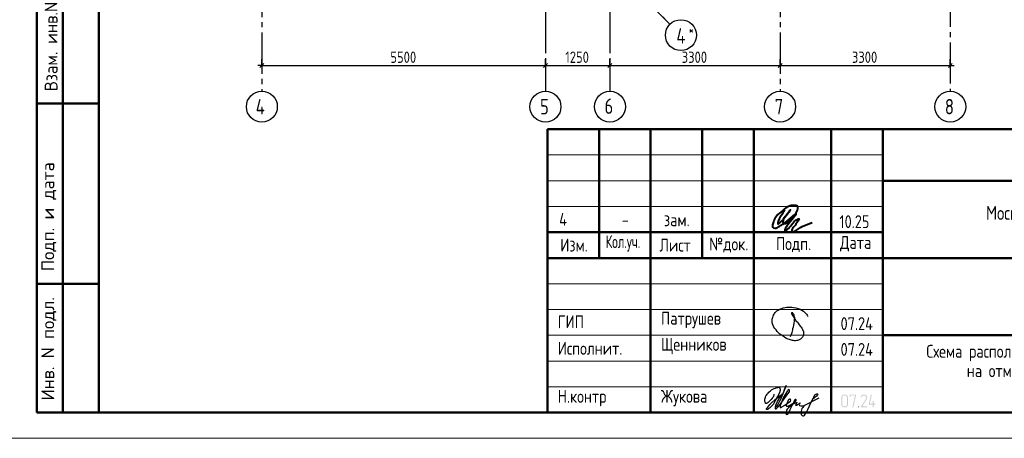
# Model space of a CAD drawing. Header units: millimetres. Extents: x 40580 to 1168286, y -220995 to 81020.
# Tile 371 of 419: x 969433 to 988526, y -128368 to -120243. Entities that reach past the tile are written whole.
import ezdxf

# ---------------------------------------------------------------- set-up
doc = ezdxf.new("R2010")
doc.units = ezdxf.units.MM
doc.linetypes.add('______5', pattern=[1100, 800, -100, 100, -100])
doc.linetypes.add('CENTER', pattern=[2, 1.25, -0.25, 0.25, -0.25])
for name, color, linetype, lineweight in [('Standard', 7, 'Continuous', 25), ('ОСИ', 7, 'CENTER', 15), ('Основная', 7, 'Continuous', 40)]:
    doc.layers.add(name, color=color, linetype=linetype, lineweight=lineweight)
doc.styles.add('GOST 2.304-81', font='txt')
doc.styles.add('ISOCPEUR', font='isocpeur.ttf')
doc.styles.get("Standard").update_dxf_attribs({"font": 'isocpeur.ttf'})

# ---------------------------------------------------------------- blocks, each defined once
blk = doc.blocks.new('яяя')
at = {"lineweight": 30}
for points in [[(345424, 110432), (345425, 110410), (345424, 110397), (345417, 110379), (345406, 110350), (345390, 110319), (345357, 110275), (345310, 110221), (345265, 110176), (345198, 110110), (345161, 110077), (345133, 110066), (345116, 110066), (345102, 110075), (345090, 110091), (345082, 110115), (345074, 110146), (345066, 110182), (345064, 110206), (345067, 110234), (345077, 110278), (345095, 110320), (345114, 110361), (345134, 110395), (345159, 110428), (345195, 110469), (345228, 110506), (345284, 110560), (345331, 110595), (345379, 110625), (345435, 110648), (345486, 110670), (345532, 110686), (345573, 110696), (345605, 110698), (345621, 110695), (345635, 110687), (345648, 110671), (345656, 110649), (345659, 110625), (345659, 110583), (345656, 110553), (345647, 110523), (345635, 110489), (345387, 110033), (345349, 109985), (345311, 109948), (345247, 109889), (345209, 109858), (345192, 109844), (345180, 109837), (345157, 109833), (345150, 109835), (345140, 109842), (345135, 109856), (345138, 109881), (345148, 109892), (345183, 109930), (345267, 110024), (345343, 110105), (345455, 110213), (345617, 110343), (345775, 110456), (345811, 110526), (345838, 110607), (345890, 110740), (345902, 110771), (345698, 110295), (345672, 110226), (345626, 110132), (345572, 110032), (345518, 109953), (345481, 109918), (345497, 110001), (345567, 110147), (345655, 110301), (345760, 110442)], [(345481, 109918), (345476, 109896), (345475, 109874), (345485, 109861), (345506, 109866), (345539, 109891), (345632, 109983), (345968, 110450), (346022, 110527), (346029, 110560), (346027, 110579), (346026, 110590), (346010, 110605), (345993, 110609), (345975, 110601), (345962, 110584), (345954, 110562), (345857, 110421), (345783, 110292), (345741, 110183), (345701, 110079), (345665, 109985), (345660, 109952), (345666, 109929), (345669, 109915), (345682, 109910), (345702, 109914), (345735, 109941), (345846, 110007), (346065, 110160), (346075, 110193), (346070, 110217), (346066, 110236), (346052, 110241), (346030, 110241), (346007, 110228), (345978, 110203), (345960, 110164), (345892, 110010), (345895, 109986), (345904, 109966), (345925, 109964), (345969, 109968), (346045, 110000), (346218, 110114), (346261, 110154), (346280, 110184), (346282, 110210), (346278, 110225), (346263, 110229), (346241, 110222), (346220, 110198), (346162, 110049), (345989, 109904), (345932, 109849), (345906, 109805), (345891, 109739), (345890, 109690), (345899, 109652), (345924, 109647), (345956, 109655), (345980, 109674), (346058, 109838), (346158, 110046), (346261, 110098), (346314, 110120), (346292, 110079), (346269, 110036), (346261, 110008), (346267, 109998), (346293, 109998), (346363, 110039), (346445, 110095), (346421, 110068), (346414, 110040), (346407, 110011), (346416, 109990), (346466, 109972), (346509, 109977), (346574, 109984), (347172, 110293)], [(346586, 109971), (346543, 109917), (346509, 109873), (346489, 109825), (346475, 109767), (346472, 109710), (346478, 109675), (346485, 109641), (346501, 109621), (346517, 109602), (346542, 109589), (346568, 109592), (346605, 109620), (346680, 109731), (346736, 109842), (346865, 110115), (346962, 110290), (346969, 110318), (346979, 110360), (347013, 110403), (347056, 110434), (347091, 110450), (347109, 110450), (347121, 110434), (347115, 110405), (347072, 110355), (347012, 110307), (346924, 110222)]]:
    blk.add_lwpolyline(points, dxfattribs=at)
blk = doc.blocks.new('Из_буфера32210')
at = {"color": 7, "lineweight": 25}
blk.add_lwpolyline([(357, 84), (386, 160), (399, 213), (405, 239), (412, 268), (420, 299), (427, 339), (434, 380), (437, 414), (438, 442), (436, 466), (430, 489), (425, 504), (417, 519), (409, 531), (405, 535), (403, 536), (400, 539), (394, 541), (387, 543), (383, 542), (379, 539), (377, 534), (377, 528), (379, 523), (438, 428), (470, 382), (484, 365), (504, 341), (528, 310), (551, 280), (562, 264), (575, 247), (582, 235), (589, 220), (599, 198), (606, 184), (610, 167), (611, 155), (612, 143), (611, 127), (609, 116), (603, 96), (596, 82), (588, 69), (579, 56), (563, 43), (551, 34), (539, 25), (524, 16), (511, 10), (494, 5), (481, 3), (456, 0), (432, 1), (415, 3), (396, 6), (375, 11), (355, 19), (336, 24), (310, 31), (293, 39), (269, 53), (243, 69), (223, 80), (202, 93), (180, 109), (152, 128), (126, 152), (98, 182), (77, 211), (52, 241), (32, 266), (20, 293), (8, 329), (3, 348), (1, 373), (0, 393), (1, 417), (6, 440), (13, 454), (20, 476), (26, 497), (38, 517), (47, 529), (60, 548), (75, 563), (95, 581), (115, 593), (135, 606), (161, 618), (187, 628), (213, 638), (251, 647), (282, 653), (319, 655), (353, 655), (384, 652), (418, 648), (460, 641), (503, 628), (544, 611), (579, 594), (611, 573), (639, 545), (666, 515), (679, 496), (694, 471)], dxfattribs=at)

msp = doc.modelspace()

# ---------------------------------------------------------------- hatches: boundary and pattern name
at = {"layer": 'Standard', "linetype": 'Continuous', "lineweight": 25, "transparency": 33554687}
h = msp.add_hatch(color=7, dxfattribs=at)
h.paths.add_polyline_path([(985493.5, -127713.9), (985493.5, -127716.6), (985493.3, -127719.3), (985493, -127721.9), (985492.5, -127724.4), (985492.1, -127727), (985491.3, -127729.4), (985490.6, -127731.9), (985489.6, -127734.2), (985488.6, -127736.6), (985487.4, -127738.8), (985486.2, -127741.1), (985484.7, -127743.2), (985483.3, -127745.4), (985481.6, -127747.5), (985479.8, -127749.5), (985477.9, -127751.5), (985475.9, -127753.4), (985473.9, -127755.2), (985471.8, -127756.9), (985469.7, -127758.4), (985467.5, -127759.8), (985465.2, -127761.1), (985463, -127762.3), (985460.6, -127763.3), (985458.3, -127764.2), (985455.8, -127765), (985453.3, -127765.7), (985450.8, -127766.2), (985448.2, -127766.7), (985445.5, -127767), (985442.9, -127767.2), (985440.1, -127767.2), (985422.3, -127767.2), (985419.8, -127767.2), (985417.2, -127767), (985414.7, -127766.7), (985412.3, -127766.2), (985409.9, -127765.7), (985407.5, -127765), (985405.1, -127764.3), (985402.8, -127763.3), (985400.5, -127762.3), (985398.3, -127761.1), (985396, -127759.9), (985393.8, -127758.5), (985391.7, -127757), (985389.6, -127755.3), (985387.4, -127753.6), (985385.4, -127751.7), (985383.4, -127749.7), (985381.6, -127747.7), (985379.8, -127745.6), (985378.3, -127743.5), (985376.7, -127741.3), (985375.5, -127739.1), (985374.2, -127736.8), (985373.2, -127734.4), (985372.1, -127732.1), (985371.4, -127729.6), (985370.6, -127727.2), (985370.1, -127724.6), (985369.6, -127722), (985369.3, -127719.4), (985369.1, -127716.7), (985369.1, -127713.9), (985369.1, -127571.8), (985369.1, -127569.1), (985369.3, -127566.6), (985369.6, -127564), (985370, -127561.5), (985370.5, -127559), (985371.2, -127556.6), (985372, -127554.1), (985372.9, -127551.8), (985373.9, -127549.5), (985375.1, -127547.2), (985376.3, -127545), (985377.8, -127542.8), (985379.2, -127540.7), (985380.9, -127538.6), (985382.6, -127536.5), (985384.5, -127534.5), (985386.5, -127532.5), (985388.5, -127530.7), (985390.5, -127529), (985392.7, -127527.5), (985394.8, -127526), (985397.1, -127524.7), (985399.3, -127523.5), (985401.7, -127522.5), (985404.1, -127521.5), (985406.5, -127520.7), (985409, -127520), (985411.6, -127519.5), (985414.2, -127519), (985416.8, -127518.7), (985419.5, -127518.5), (985422.3, -127518.5), (985440.1, -127518.5), (985442.8, -127518.5), (985445.4, -127518.7), (985448.1, -127519), (985450.6, -127519.5), (985453.2, -127520), (985455.6, -127520.7), (985458.1, -127521.4), (985460.4, -127522.4), (985462.8, -127523.4), (985465, -127524.6), (985467.3, -127525.8), (985469.4, -127527.2), (985471.6, -127528.7), (985473.7, -127530.4), (985475.7, -127532.1), (985477.7, -127534), (985479.7, -127536), (985481.4, -127538), (985483.1, -127540.1), (985484.6, -127542.2), (985486.1, -127544.4), (985487.3, -127546.6), (985488.6, -127548.9), (985489.6, -127551.3), (985490.6, -127553.6), (985491.3, -127556.1), (985492, -127558.5), (985492.5, -127561.1), (985493, -127563.7), (985493.3, -127566.3), (985493.5, -127569), (985493.5, -127571.8)], flags=16)
h.paths.add_polyline_path([(985475.8, -127713.9), (985475.8, -127571.7), (985475.8, -127568.1), (985475.2, -127564.7), (985474.5, -127561.3), (985473.2, -127558.2), (985471.9, -127555.1), (985469.9, -127552.2), (985467.9, -127549.3), (985465.3, -127546.7), (985462.7, -127544.1), (985459.8, -127542.1), (985456.9, -127540.1), (985453.8, -127538.8), (985450.6, -127537.5), (985447.2, -127536.9), (985443.8, -127536.2), (985440.1, -127536.2), (985422.3, -127536.2), (985418.6, -127536.2), (985415.2, -127536.9), (985411.8, -127537.5), (985408.7, -127538.8), (985405.5, -127540.1), (985402.6, -127542), (985399.8, -127544), (985397.2, -127546.6), (985394.6, -127549.2), (985392.6, -127552.1), (985390.7, -127554.9), (985389.4, -127558.1), (985388.1, -127561.2), (985387.4, -127564.7), (985386.8, -127568.1), (985386.8, -127571.7), (985386.8, -127713.9), (985386.8, -127717.6), (985387.4, -127720.9), (985388.1, -127724.3), (985389.5, -127727.4), (985390.8, -127730.5), (985392.8, -127733.4), (985394.8, -127736.3), (985397.5, -127738.9), (985400.2, -127741.6), (985403.1, -127743.6), (985406, -127745.5), (985409.1, -127746.9), (985412.2, -127748.2), (985415.5, -127748.8), (985418.8, -127749.5), (985422.3, -127749.5), (985440.1, -127749.5), (985443.7, -127749.5), (985447.1, -127748.9), (985450.4, -127748.2), (985453.6, -127747), (985456.7, -127745.7), (985459.6, -127743.8), (985462.5, -127741.9), (985465.1, -127739.4), (985467.8, -127736.8), (985469.8, -127734), (985471.8, -127731.1), (985473.2, -127728), (985474.5, -127724.8), (985475.2, -127721.3), (985475.8, -127717.8)])
for points in [[(985653.3, -127529.3), (985599.9, -127760.3), (985599.6, -127761.1), (985598.8, -127762.4), (985598, -127763.6), (985596.7, -127765.4), (985591.3, -127767.2), (985589.7, -127767.2), (985588.1, -127766.7), (985586.5, -127766.1), (985584.9, -127765.1), (985584.2, -127764.5), (985583.7, -127763.8), (985583.2, -127763.1), (985582.8, -127762.3), (985582.4, -127761.5), (985582.3, -127760.6), (985582.1, -127759.7), (985582.1, -127758.7), (985582.4, -127756.4), (985633.4, -127536.2), (985546.6, -127536.2), (985546.6, -127553.8), (985546.6, -127554.8), (985546.5, -127555.8), (985546.3, -127556.8), (985546, -127557.6), (985545.7, -127558.4), (985545.2, -127559.2), (985544.8, -127559.9), (985544.1, -127560.5), (985542.9, -127561.6), (985541.3, -127562.1), (985539.7, -127562.6), (985537.8, -127562.6), (985537.3, -127562.6), (985536.6, -127562.5), (985536, -127562.4), (985535.2, -127562.1), (985534.5, -127561.9), (985533.5, -127561.5), (985532.6, -127561.1), (985531.6, -127560.5), (985530.9, -127560), (985530.4, -127559.3), (985529.9, -127558.6), (985529.6, -127557.8), (985529.2, -127556.9), (985529.1, -127555.9), (985528.9, -127554.9), (985528.9, -127553.8), (985528.9, -127527.4), (985528.9, -127526.3), (985529, -127525.3), (985529.2, -127524.3), (985529.5, -127523.5), (985529.7, -127522.7), (985530.2, -127522), (985530.6, -127521.3), (985531.1, -127520.7), (985531.7, -127520.2), (985532.4, -127519.8), (985533.1, -127519.3), (985533.9, -127519.1), (985534.7, -127518.8), (985535.7, -127518.6), (985536.7, -127518.5), (985537.8, -127518.5), (985644.6, -127518.5), (985646.7, -127518.5), (985648.3, -127519.1), (985650, -127519.6), (985651.2, -127520.7), (985652.4, -127521.8), (985653.1, -127523.3), (985653.7, -127524.8), (985653.7, -127526.6)], [(985857.2, -127767.2), (985751, -127767.2), (985749.4, -127767.2), (985747.8, -127766.5), (985746.3, -127765.8), (985744.8, -127764.4), (985743.5, -127762.8), (985742.9, -127761.2), (985742.3, -127759.5), (985742.3, -127757.6), (985742.3, -127756.4), (985742.6, -127755.3), (985742.9, -127754.2), (985743.5, -127753.4), (985841.2, -127605.8), (985844.9, -127598.9), (985847.6, -127592.7), (985848.6, -127589.5), (985849.2, -127586.2), (985849.7, -127582.9), (985849.7, -127579.5), (985849.7, -127577.3), (985849.5, -127575.1), (985849.2, -127573), (985848.8, -127570.9), (985848.3, -127568.9), (985847.6, -127566.9), (985847, -127564.9), (985846.1, -127563), (985845.1, -127561.1), (985844, -127559.3), (985842.9, -127557.5), (985841.5, -127555.7), (985840.1, -127554), (985838.5, -127552.4), (985836.9, -127550.7), (985835.1, -127549.2), (985833.5, -127547.8), (985831.8, -127546.5), (985830, -127545.2), (985828.1, -127544.1), (985826.2, -127542.9), (985824.2, -127541.9), (985822.2, -127540.9), (985820, -127540), (985817.8, -127539.2), (985815.6, -127538.5), (985813.4, -127537.9), (985811.2, -127537.4), (985809, -127537), (985806.8, -127536.8), (985804.6, -127536.6), (985802.4, -127536.6), (985799.3, -127536.6), (985796.3, -127537), (985793.3, -127537.4), (985790.4, -127538.3), (985787.6, -127539.1), (985784.8, -127540.4), (985782.1, -127541.7), (985779.4, -127543.4), (985776.8, -127545.1), (985774.4, -127547.4), (985772.1, -127549.7), (985769.9, -127552.6), (985767.8, -127555.5), (985765.9, -127559), (985764, -127562.5), (985762.4, -127566.7), (985761.8, -127568.1), (985761.1, -127569.1), (985760.3, -127570.2), (985759.3, -127570.9), (985758.4, -127571.4), (985757.1, -127571.8), (985755.9, -127572.2), (985754.4, -127572.5), (985752.5, -127572.5), (985750.9, -127571.9), (985749.2, -127571.3), (985747.9, -127570.1), (985747.2, -127569.5), (985746.7, -127568.8), (985746.1, -127568.1), (985745.8, -127567.3), (985745.5, -127566.6), (985745.3, -127565.7), (985745.1, -127564.8), (985745.1, -127563.8), (985745.6, -127560.6), (985746.6, -127557.9), (985747.6, -127555.4), (985748.7, -127552.9), (985749.9, -127550.5), (985751.1, -127548.1), (985752.4, -127546), (985753.7, -127543.8), (985755.2, -127541.7), (985756.7, -127539.7), (985758.2, -127537.9), (985759.8, -127536), (985761.5, -127534.3), (985763.3, -127532.6), (985765.1, -127531.1), (985767, -127529.6), (985768.9, -127528.2), (985772.4, -127525.8), (985776.2, -127524), (985780, -127522.2), (985784.1, -127520.9), (985788.2, -127519.7), (985792.5, -127519.1), (985796.9, -127518.5), (985801.5, -127518.5), (985804.6, -127518.5), (985807.7, -127518.8), (985810.8, -127519.1), (985813.8, -127519.6), (985816.9, -127520.1), (985819.8, -127521), (985822.7, -127521.8), (985825.6, -127522.8), (985828.4, -127523.9), (985831.2, -127525.3), (985833.9, -127526.7), (985836.6, -127528.3), (985839.3, -127529.9), (985841.9, -127531.8), (985844.5, -127533.7), (985847, -127535.9), (985849.6, -127538.2), (985851.9, -127540.6), (985854.2, -127543), (985856.2, -127545.5), (985858.1, -127548), (985859.8, -127550.6), (985861.4, -127553.2), (985862.7, -127556), (985864, -127558.7), (985865, -127561.5), (985866, -127564.4), (985866.6, -127567.3), (985867.3, -127570.3), (985867.6, -127573.3), (985868, -127576.4), (985868, -127579.6), (985868, -127584), (985867.3, -127588.3), (985866.6, -127592.6), (985865.3, -127596.8), (985864.6, -127598.9), (985863.7, -127601.1), (985862.8, -127603.4), (985861.6, -127605.7), (985860.5, -127608.1), (985859.1, -127610.6), (985857.7, -127613.1), (985856, -127615.8), (985767.7, -127749.5), (985857.2, -127749.5), (985858.9, -127749.5), (985860.4, -127750.2), (985862, -127750.9), (985863.3, -127752.2), (985864.7, -127753.6), (985865.4, -127755.1), (985866.1, -127756.7), (985866.1, -127758.4), (985866.1, -127759.9), (985865.5, -127761.4), (985864.9, -127763), (985863.8, -127764.4), (985863.2, -127765.1), (985862.5, -127765.6), (985861.8, -127766.1), (985861, -127766.5), (985860.2, -127766.8), (985859.2, -127767), (985858.3, -127767.2)], [(985990.7, -127696.2), (986017.6, -127696.2), (986019.3, -127696.2), (986020.8, -127696.9), (986022.3, -127697.6), (986023.7, -127699), (986025.1, -127700.3), (986025.8, -127701.9), (986026.5, -127703.4), (986026.5, -127705.1), (986026.5, -127706.7), (986025.9, -127708.2), (986025.3, -127709.7), (986024.1, -127711.1), (986023.6, -127711.8), (986022.9, -127712.3), (986022.2, -127712.9), (986021.3, -127713.2), (986020.5, -127713.6), (986019.6, -127713.7), (986018.6, -127713.9), (986017.6, -127713.9), (985990.7, -127713.9), (985990.7, -127758.4), (985990.7, -127759.4), (985990.6, -127760.4), (985990.4, -127761.3), (985990.1, -127762.2), (985989.8, -127763), (985989.3, -127763.8), (985988.9, -127764.5), (985988.2, -127765.1), (985987, -127766.2), (985985.4, -127766.7), (985983.8, -127767.2), (985981.9, -127767.2), (985981.4, -127767.2), (985980.8, -127767.1), (985980.1, -127767), (985979.4, -127766.7), (985978.6, -127766.4), (985977.7, -127766), (985976.7, -127765.6), (985975.7, -127765.1), (985975, -127764.6), (985974.5, -127763.9), (985974, -127763.2), (985973.7, -127762.4), (985973.4, -127761.5), (985973.2, -127760.5), (985973, -127759.5), (985973, -127758.4), (985973, -127713.9), (985910.8, -127713.9), (985908.9, -127713.9), (985907.3, -127713.3), (985905.7, -127712.7), (985904.4, -127711.4), (985903.2, -127710.2), (985902.6, -127708.7), (985901.9, -127707.2), (985901.9, -127705.4), (985902.1, -127703.3), (985937.6, -127525.6), (985937.9, -127523.8), (985938.7, -127522.5), (985939.4, -127521.2), (985940.7, -127520.3), (985946.2, -127518.5), (985947.9, -127518.5), (985949.5, -127519.1), (985951.1, -127519.7), (985952.5, -127520.9), (985953.2, -127521.5), (985953.7, -127522.2), (985954.2, -127522.9), (985954.5, -127523.7), (985954.9, -127524.5), (985955.1, -127525.3), (985955.2, -127526.2), (985955.2, -127527.2), (985955, -127529.2), (985921.6, -127696.2), (985973, -127696.2), (985973, -127651.6), (985973, -127650.1), (985973.7, -127648.6), (985974.4, -127647.2), (985975.8, -127645.7), (985976.4, -127645), (985977.2, -127644.4), (985977.9, -127643.9), (985978.7, -127643.5), (985979.4, -127643.1), (985980.2, -127642.9), (985981, -127642.8), (985981.9, -127642.8), (985983.5, -127642.8), (985985, -127643.3), (985986.5, -127643.9), (985987.9, -127645.1), (985988.6, -127645.6), (985989.1, -127646.3), (985989.7, -127647), (985990, -127647.9), (985990.4, -127648.7), (985990.5, -127649.6), (985990.7, -127650.6), (985990.7, -127651.6)], [(985697.6, -127749.5), (985699.3, -127749.5), (985700.8, -127750.2), (985702.3, -127750.9), (985703.7, -127752.2), (985705.1, -127753.6), (985705.8, -127755.1), (985706.4, -127756.7), (985706.4, -127758.4), (985706.4, -127759.9), (985705.9, -127761.4), (985705.3, -127763), (985704.1, -127764.4), (985703.6, -127765.1), (985702.9, -127765.6), (985702.2, -127766.1), (985701.3, -127766.5), (985700.5, -127766.8), (985699.6, -127767), (985698.7, -127767.2), (985697.6, -127767.2), (985695.6, -127767.2), (985693.9, -127766.6), (985692.3, -127766), (985691, -127764.7), (985689.9, -127763.3), (985689.3, -127761.7), (985688.8, -127760.1), (985688.8, -127758.4), (985688.8, -127757.3), (985689.3, -127755.9), (985689.8, -127754.5), (985690.9, -127752.9), (985691.4, -127752), (985692.1, -127751.4), (985692.8, -127750.8), (985693.6, -127750.3), (985694.5, -127749.9), (985695.4, -127749.7), (985696.4, -127749.5)]]:
    msp.add_hatch(color=7, dxfattribs=at).paths.add_polyline_path(points, flags=16)

# ---------------------------------------------------------------- linework, layer by layer
at = {"layer": 'Standard', "color": 7, "linetype": 'Continuous', "lineweight": 50, "transparency": 33554687}
for p, q in [((969768.3, -127868.4), (969768.3, -119368.4)), ((969768.3, -127868.4), (969768.3, -119368.4)), ((970268.3, -127868.4), (970268.3, -119368.4)), ((969768.3, -121868.4), (970968.3, -121868.4)), ((979668.3, -127868.5), (979668.3, -122368.5)), ((979668.3, -122368.5), (998168.3, -122368.5)), ((980668.3, -124868.5), (980668.3, -122368.5)), ((981668.3, -127868.5), (981668.3, -122368.5)), ((982668.3, -124868.5), (982668.3, -122368.5)), ((983668.3, -127868.5), (983668.3, -122368.5)), ((985168.3, -127868.5), (985168.3, -122368.5)), ((986168.3, -127868.5), (986168.3, -122368.5)), ((986168.3, -123368.5), (998168.3, -123368.5)), ((979668.3, -124368.5), (986168.3, -124368.5)), ((979668.3, -124368.5), (986168.3, -124368.5)), ((979668.3, -124868.5), (986168.3, -124868.5)), ((979668.3, -124868.5), (986168.3, -124868.5)), ((986168.3, -124868.5), (998168.3, -124868.5)), ((969768.3, -125368.4), (970968.3, -125368.4)), ((986168.3, -126368.5), (998168.3, -126368.5)), ((970968.3, -127868.4), (969768.3, -127868.4))]:
    msp.add_line(p, q, dxfattribs=at)
at = {"layer": 'Standard', "color": 251, "linetype": 'Continuous', "lineweight": -3, "true_color": 0x656565, "transparency": 33554687}
for p, q in [((981901.7, -120189.2), (981990.1, -120277.6)), ((974128.7, -121131.1), (974128.7, -121006.1)), ((979628.7, -121131.1), (979628.7, -121006.1)), ((980878.7, -121131.1), (980878.7, -121006.1)), ((984178.7, -121131.1), (984178.7, -121006.1)), ((987478.7, -121131.1), (987478.7, -121006.1)), ((974128.7, -121131.1), (974128.7, -121256.1)), ((974128.7, -121131.1), (974128.7, -121131.1)), ((979628.7, -121131.1), (979628.7, -121256.1)), ((979628.7, -121131.1), (979628.7, -121131.1)), ((980878.7, -121131.1), (980878.7, -121256.1)), ((980878.7, -121131.1), (980878.7, -121131.1)), ((984178.7, -121131.1), (984178.7, -121256.1)), ((984178.7, -121131.1), (984178.7, -121131.1)), ((987478.7, -121131.1), (987478.7, -121256.1)), ((987478.7, -121131.1), (987478.7, -121131.1))]:
    msp.add_line(p, q, dxfattribs=at)
at = {"layer": 'Standard', "color": 7, "linetype": 'Continuous', "lineweight": -3, "transparency": 33554687}
for p, q in [((974128.7, -121131.1), (974053.7, -121131.1)), ((974128.7, -121131.1), (979628.7, -121131.1)), ((979628.7, -121131.1), (980878.7, -121131.1)), ((980878.7, -121131.1), (984178.7, -121131.1)), ((984178.7, -121131.1), (987478.7, -121131.1)), ((987478.7, -121131.1), (987553.7, -121131.1))]:
    msp.add_line(p, q, dxfattribs=at)
at = {"layer": 'Standard', "color": 7, "linetype": 'Continuous', "lineweight": 25, "transparency": 33554687}
for p, q in [((974091.2, -121168.6), (974166.2, -121093.6)), ((979591.2, -121168.6), (979666.2, -121093.6)), ((980841.2, -121168.6), (980916.2, -121093.6)), ((984141.2, -121168.6), (984216.2, -121093.6)), ((987441.2, -121168.6), (987516.2, -121093.6)), ((979668.3, -127868.5), (998168.3, -127868.5)), ((979668.3, -127868.5), (998168.3, -127868.5)), ((979668.3, -127868.5), (998168.3, -127868.5))]:
    msp.add_line(p, q, dxfattribs=at)
at = {"layer": 'Standard', "color": 7, "linetype": 'Continuous', "lineweight": 13, "transparency": 33554687}
for p, q in [((979668.3, -122868.5), (986168.3, -122868.5)), ((979668.3, -123368.5), (986168.3, -123368.5)), ((979668.3, -123868.5), (986168.3, -123868.5)), ((979668.3, -125368.5), (986168.3, -125368.5)), ((979668.3, -125868.5), (986168.3, -125868.5)), ((979668.3, -125868.5), (986168.3, -125868.5)), ((979668.3, -126368.5), (986168.3, -126368.5)), ((979668.3, -126368.5), (986168.3, -126368.5)), ((979668.3, -126868.5), (986168.3, -126868.5)), ((979668.3, -127368.5), (986168.3, -127368.5))]:
    msp.add_line(p, q, dxfattribs=at)
msp.add_lwpolyline([(968968.3, -128368.4), (998668.3, -128368.4), (998668.3, -86368.4), (968968.3, -86368.4), (968968.3, -128368.4)], close=True, dxfattribs=at)
at = {"layer": 'Standard', "color": 7, "linetype": 'Continuous', "lineweight": 50, "transparency": 33554687}
msp.add_lwpolyline([(970968.3, -86868.4), (998168.3, -86868.4), (998168.3, -127868.4), (970968.3, -127868.4), (970968.3, -86868.4)], close=True, dxfattribs=at)
at = {"layer": 'ОСИ', "color": 8, "linetype": '______5', "lineweight": -3, "transparency": 33554687}
for p, q in [((979628.7, -88191.1), (979628.7, -121631.1)), ((980878.7, -88191.1), (980878.7, -121631.1)), ((974128.7, -88591.1), (974128.7, -121631.1)), ((974595, -112882.6), (982043.2, -120330.6)), ((987478.7, -112982.5), (987478.7, -121631.1)), ((984178.7, -114991.1), (984178.7, -121631.1))]:
    msp.add_line(p, q, dxfattribs=at)
at = {"layer": 'ОСИ', "color": 7, "linetype": 'Continuous', "lineweight": -3, "transparency": 33554687}
for centre in [(982255.3, -120542.8), (974128.7, -121931.1), (979628.7, -121931.1), (980878.7, -121931.1), (984178.7, -121931.1), (987478.7, -121931.1)]:
    msp.add_circle(centre, 300, dxfattribs=at)
at = {"layer": 'Основная', "color": 7, "ltscale": 100}
msp.add_spline([(984261.1, -123930.9), (984191.7, -124057.3), (984134.7, -124179.2), (984134.7, -124207.2), (984169.4, -124189.3), (984266.7, -124084.2), (984378.5, -123936.5), (984298, -124040.5), (984235.3, -124135.6), (984243.2, -124197.1), (984302.4, -124191.5), (984380.7, -124125.5), (984472.4, -124017), (984523.9, -123913), (984517.2, -123864.9), (984432.9, -123848.7), (984358.4, -123859.4), (984228.6, -123944.4), (984111.2, -124054), (984054.2, -124151.3), (984032.9, -124224), (984034, -124270.9), (984074.3, -124288.8), (984142.5, -124265.3), (984330.4, -124140.1), (984484.7, -124012.6), (984329, -124223.5), (984273.5, -124320.8), (984273.4, -124339.1), (984306.9, -124322.4), (984400.9, -124225.1), (984526.1, -124109.9), (984545.1, -124105.4), (984527.2, -124147.9), (984450.2, -124259.7), (984403.1, -124347), (984409.8, -124366), (984445.6, -124357), (984608.9, -124257.5), (984803.5, -124179.2)], degree=3, dxfattribs=at)

# ---------------------------------------------------------------- block references
at = {"color": 1, "ltscale": 100}
msp.add_blockref('Из_буфера32210', (984023.4, -126474.7), dxfattribs=at)
at = {"color": 2, "lineweight": 60, "xscale": 0.5, "yscale": 0.5, "zscale": 0.5}
msp.add_blockref('яяя', (811347.6, -182727), dxfattribs=at)

# ---------------------------------------------------------------- texts
at = {"layer": 'Standard', "color": 7, "linetype": 'Continuous', "lineweight": 50, "transparency": 33554687, "char_height": 250, "attachment_point": 7, "rotation": 90, "style": 'ISOCPEUR'}
for s, insert, width in [('\\A1;{\\fISOCPEUR|i0|b0;\\H250.000000;\\W1.000000;\\C7;Взам. инв.N}\\P', (970166.2, -121632.6), 1909.099), ('\\A1;{\\fISOCPEUR|i0|b0;\\H250.000000;\\W1.000000;\\C7;Подп. и дата}\\P', (970142.6, -125126.3), 2197.059), ('\\A1;{\\fISOCPEUR|i0|b0;\\H250.000000;\\W1.000000;\\C7;Инв. N подл.}\\P', (970142.6, -127634.4), 2021.795)]:
    msp.add_mtext(s, dxfattribs=dict(at, insert=insert, width=width))
at = {"layer": 'Standard', "color": 7, "linetype": 'Continuous', "lineweight": 25, "transparency": 33554687, "style": 'GOST 2.304-81'}
for s, insert, char_height, width, attachment_point in [('5500', (976620.6, -121081.1), 220, 641.476, 7), ('1250', (980011.3, -121081.1), 220, 610.171, 7), ('3300', (982270.6, -121081.1), 220, 641.476, 7), ('3300', (985570.6, -121081.1), 220, 641.476, 7), ('Московская\\~область,\\~городской\\~округ\\~Звенигород,\\~район\\~', (958472.3, -124201.5), 270, 8136.208, 7), ('Московская\\~область,\\~городской\\~округ\\~Звенигород,\\~район\\~', (988172.3, -124201.5), 270, 8136.208, 7), ('4', (979970.4, -123993.7), 250, 283.333, 2), ('зам.', (982174.8, -124002.6), 250, 283.333, 2), ('10.25', (985328.8, -124288.5), 250, 693.365, 7), ('-', (981174.8, -124002.6), 250, 283.333, 2), ('Изм.', (979916.2, -124743.7), 250, 631.146, 7), ('\\W0.83;Кол.уч.', (980795.3, -124743.7), 250, 799.955, 7), ('Лист', (981839.1, -124743.7), 250, 782.227, 7), ('№док.', (982803.7, -124761.1), 250, 853.387, 7), ('Подп.', (984099.6, -124754.2), 250, 764.539, 7), ('Дата', (985341.3, -124743.7), 250, 782.227, 7), ('ГИП', (979868.3, -126231), 250, 586.81, 7), ('Патрушев', (981868.3, -126231), 250, 1386.365, 7), ('07.24', (985351.4, -126267.2), 250, 817.627, 7), ('Исполнит.', (979868.3, -126746.7), 250, 1386.365, 7), ('Щенников', (981868.3, -126737.1), 250, 1333.081, 7), ('07.24', (985351.4, -126767.2), 250, 817.627, 7), ('Н.контр', (979868.3, -127746.7), 250, 1102.087, 7), ('Жукова', (981868.3, -127746.7), 250, 1031.11, 7)]:
    msp.add_mtext(s, dxfattribs=dict(at, insert=insert, char_height=char_height, width=width, attachment_point=attachment_point))
at = {"layer": 'Standard', "color": 7, "linetype": 'Continuous', "lineweight": 25, "transparency": 33554687, "insert": (989680.5, -126554.5), "char_height": 250, "width": 6741.875, "attachment_point": 2, "line_spacing_factor": 0.903614}
msp.add_mtext('{\\fGOST 2.304-81|b0|i0|c0|p0;Схема расположения арматурных каркасов}\\P{\\fGOST 2.304-81|b0|i0|c0|p0;на отм. +42.800 (секции 3, 4)}', dxfattribs=at)
at = {"layer": 'ОСИ', "color": 7, "linetype": 'Continuous', "lineweight": 25, "transparency": 33554687, "attachment_point": 7, "style": 'ISOCPEUR'}
for s, insert, char_height, width in [('\\W0.80;4', (982165.9, -120706.2), 300, 359.83), ('\\W0.80;*', (982405.9, -120531.2), 180, 215.891), ('\\W0.80;4', (974008.7, -122081.1), 300, 359.83), ('\\W0.78;5', (979523.7, -122081.1), 300, 326.834), ('\\W0.78;6', (980773.7, -122071.1), 300, 326.843), ('\\W0.78;7', (984073.7, -122081.1), 300, 326.843), ('\\W0.78;8', (987373.7, -122081.1), 300, 326.843)]:
    msp.add_mtext(s, dxfattribs=dict(at, insert=insert, char_height=char_height, width=width))

doc.saveas('drawing.dxf')
